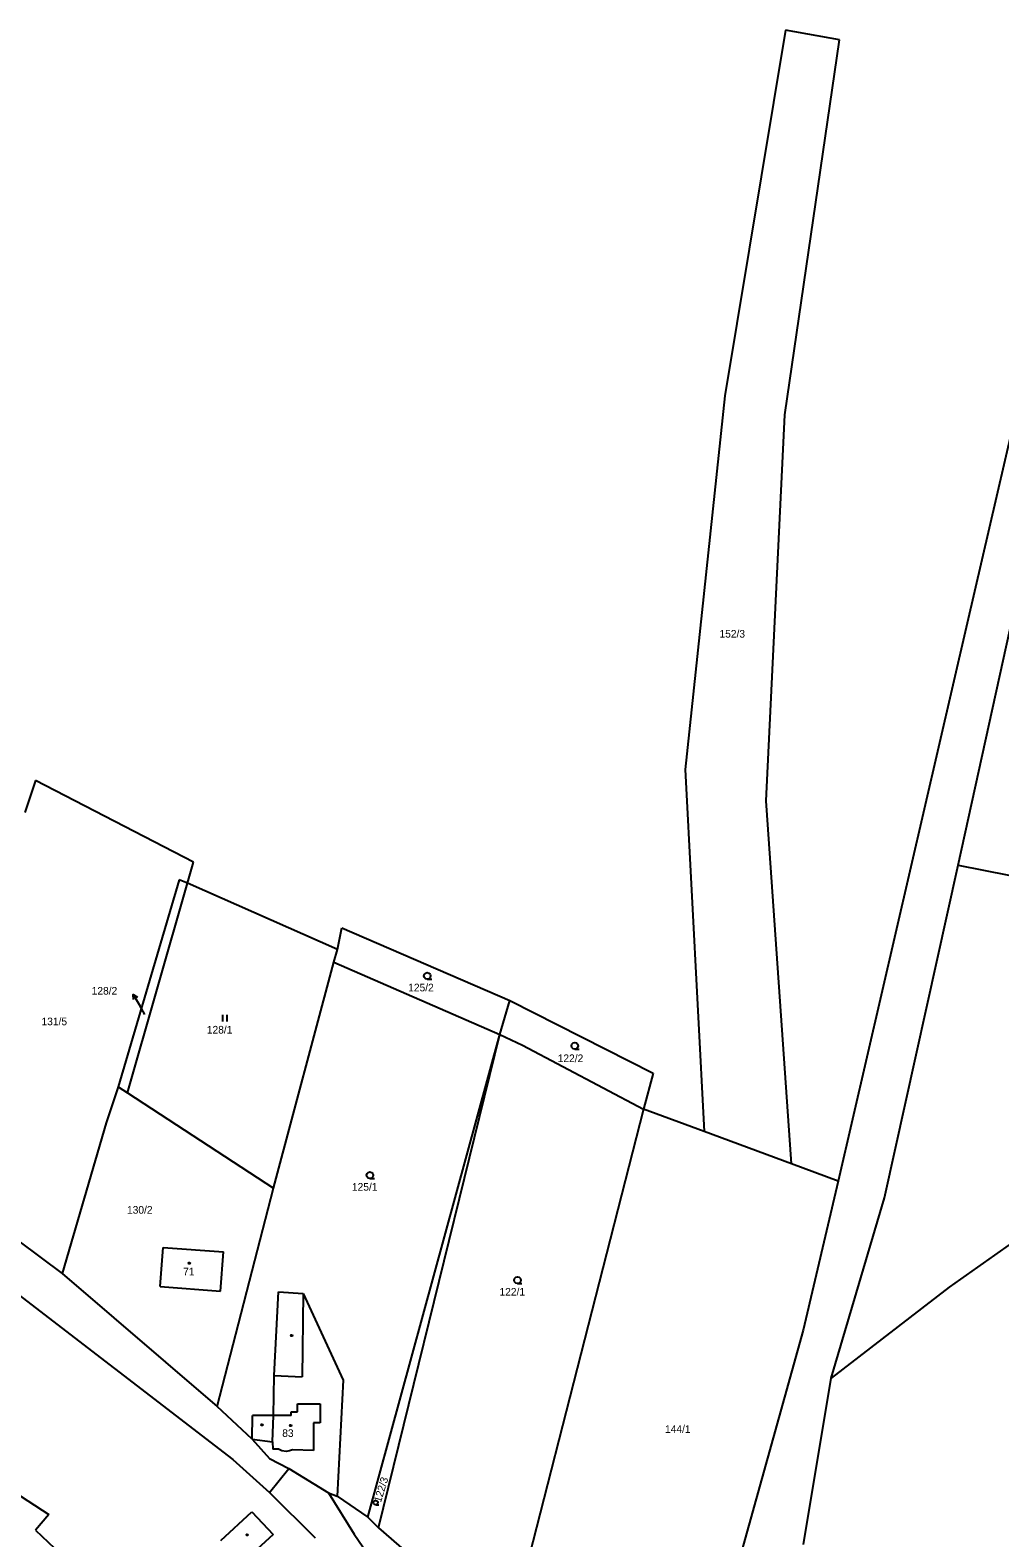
# Model space of a CAD drawing. Extents: x -852001 to -842497, y -1063614 to -1052182.
# Drawn here: x -849198.1 to -848982.2, y -1056094.9 to -1055759.1 of the extents above; entities that cross this region are included whole.
import ezdxf

# ---------------------------------------------------------------- set-up
doc = ezdxf.new("R2010")
doc.units = 0
for name, color, linetype in [('Default', 7, 'Continuous'), ('KN_HRANICE', 7, 'Continuous'), ('KN_KULTURY', 7, 'Continuous'), ('KN_PARCELY', 7, 'Continuous'), ('KN_SLUCKY', 7, 'Continuous')]:
    doc.layers.add(name, color=color, linetype=linetype)

# ---------------------------------------------------------------- blocks, each defined once
blk = doc.blocks.new('304')
at = {"layer": 'Default'}
blk.add_lwpolyline([(0, 0), (-0.38, 0.1), (-0.65, 0.37), (-0.75, 0.74), (-0.65, 1.11), (-0.38, 1.38), (-0.01, 1.48), (0.36, 1.38), (0.63, 1.11), (0.73, 0.73), (0.63, 0.35), (0.36, 0.08), (-0.02, -0.02), (0.98, -0.02)], dxfattribs=at)
blk = doc.blocks.new('306')
at = {"layer": 'Default'}
for p, q in [((-0.5, 1.5), (-0.5, 0)), ((0.5, 0), (0.5, 1.5))]:
    blk.add_line(p, q, dxfattribs=at)
blk = doc.blocks.new('NAHRADNI_SYMBOL')
at = {"layer": 'Default'}
blk.add_lwpolyline([(0.09, 0.15), (0.18, 0), (0.09, -0.15), (-0.09, -0.15), (-0.18, 0), (-0.09, 0.15), (0.09, 0.15)], dxfattribs=at)
blk = doc.blocks.new('10292')
at = {"layer": 'Default'}
blk.add_line((0, 3), (0, 0), dxfattribs=at)
blk.add_lwpolyline([(-0.5, 2), (0, 3), (0.5, 2)], dxfattribs=at)
blk = doc.blocks.new('402')
at = {"layer": 'Default'}
blk.add_lwpolyline([(0.09, 0.15), (0.18, 0), (0.09, -0.15), (-0.09, -0.15), (-0.18, 0), (-0.09, 0.15), (0.09, 0.15)], dxfattribs=at)

msp = doc.modelspace()

# ---------------------------------------------------------------- linework, layer by layer
at = {"layer": 'KN_HRANICE'}
for p, q in [((-849029.93, -1055759.08), (-849043.49, -1055840.5)), ((-849029.93, -1055759.08), (-849043.49, -1055840.5)), ((-849030.09, -1055844.77), (-849017.96, -1055761.26)), ((-849030.09, -1055844.77), (-849017.96, -1055761.26)), ((-849017.96, -1055761.26), (-849029.93, -1055759.08)), ((-849017.96, -1055761.26), (-849029.93, -1055759.08)), ((-848961.1, -1055768.14), (-848989.52, -1055891.14)), ((-848961.1, -1055768.14), (-848989.52, -1055891.14)), ((-848991.55, -1055945.1), (-848965.69, -1055827.32)), ((-848991.55, -1055945.1), (-848965.69, -1055827.32)), ((-849043.49, -1055840.5), (-849052.31, -1055923.74)), ((-849043.49, -1055840.5), (-849052.31, -1055923.74)), ((-849034.22, -1055930.72), (-849030.09, -1055844.77)), ((-849034.22, -1055930.72), (-849030.09, -1055844.77)), ((-848989.52, -1055891.14), (-849018.25, -1056015.46)), ((-848989.52, -1055891.14), (-849018.25, -1056015.46)), ((-849196.89, -1055926.22), (-849199.3, -1055933.32)), ((-849196.89, -1055926.22), (-849199.3, -1055933.32)), ((-849161.73, -1055944.38), (-849196.89, -1055926.22)), ((-849161.73, -1055944.38), (-849196.89, -1055926.22)), ((-849052.31, -1055923.74), (-849048.04, -1056004.44)), ((-849052.31, -1055923.74), (-849048.04, -1056004.44)), ((-849028.6, -1056011.63), (-849034.22, -1055930.72)), ((-849028.6, -1056011.63), (-849034.22, -1055930.72)), ((-849163.09, -1055949.12), (-849161.73, -1055944.38)), ((-849163.09, -1055949.12), (-849161.73, -1055944.38)), ((-849007.95, -1056019.22), (-848991.55, -1055945.1)), ((-849007.95, -1056019.22), (-848991.55, -1055945.1)), ((-848991.55, -1055945.1), (-848890.53, -1055965.15)), ((-848991.55, -1055945.1), (-848890.53, -1055965.15)), ((-849164.94, -1055948.38), (-849178.47, -1055994.44)), ((-849164.94, -1055948.38), (-849178.47, -1055994.44)), ((-849176.45, -1055995.81), (-849163.09, -1055949.12)), ((-849176.45, -1055995.81), (-849163.09, -1055949.12)), ((-849163.09, -1055949.12), (-849164.94, -1055948.38)), ((-849163.09, -1055949.12), (-849164.94, -1055948.38)), ((-849129.67, -1055963.88), (-849163.09, -1055949.12)), ((-849129.67, -1055963.88), (-849163.09, -1055949.12)), ((-849129.67, -1055963.88), (-849128.72, -1055959.05)), ((-849129.67, -1055963.88), (-849128.72, -1055959.05)), ((-849128.72, -1055959.05), (-849091.34, -1055975.23)), ((-849128.72, -1055959.05), (-849091.34, -1055975.23)), ((-849143.94, -1056017.04), (-849130.51, -1055966.69)), ((-849143.94, -1056017.04), (-849130.51, -1055966.69)), ((-849130.51, -1055966.69), (-849129.67, -1055963.88)), ((-849130.51, -1055966.69), (-849129.67, -1055963.88)), ((-849130.51, -1055966.69), (-849093.55, -1055982.83)), ((-849130.51, -1055966.69), (-849093.55, -1055982.83)), ((-849093.55, -1055982.83), (-849091.34, -1055975.23)), ((-849093.55, -1055982.83), (-849091.34, -1055975.23)), ((-849091.34, -1055975.23), (-849059.38, -1055991.45)), ((-849091.34, -1055975.23), (-849059.38, -1055991.45)), ((-849122.9, -1056090.32), (-849093.55, -1055982.83)), ((-849122.9, -1056090.32), (-849093.55, -1055982.83)), ((-849120.52, -1056092.73), (-849093.55, -1055982.83)), ((-849120.52, -1056092.73), (-849093.55, -1055982.83)), ((-849093.55, -1055982.83), (-849088.49, -1055985.16)), ((-849093.55, -1055982.83), (-849088.49, -1055985.16)), ((-849088.49, -1055985.16), (-849061.59, -1055999.43)), ((-849088.49, -1055985.16), (-849061.59, -1055999.43)), ((-849059.38, -1055991.45), (-849061.59, -1055999.43)), ((-849059.38, -1055991.45), (-849061.59, -1055999.43)), ((-849178.47, -1055994.44), (-849181.16, -1056002.47)), ((-849178.47, -1055994.44), (-849181.16, -1056002.47)), ((-849178.47, -1055994.44), (-849176.45, -1055995.81)), ((-849178.47, -1055994.44), (-849176.45, -1055995.81)), ((-849176.45, -1055995.81), (-849143.94, -1056017.04)), ((-849176.45, -1055995.81), (-849143.94, -1056017.04)), ((-849061.59, -1055999.43), (-849087.8, -1056102.18)), ((-849061.59, -1055999.43), (-849087.8, -1056102.18)), ((-849048.04, -1056004.44), (-849061.59, -1055999.43)), ((-849048.04, -1056004.44), (-849061.59, -1055999.43)), ((-849181.16, -1056002.47), (-849190.94, -1056036.05)), ((-849181.16, -1056002.47), (-849190.94, -1056036.05)), ((-849244.77, -1056006.91), (-849153.01, -1056077.46)), ((-849244.77, -1056006.91), (-849153.01, -1056077.46)), ((-849028.6, -1056011.63), (-849048.04, -1056004.44)), ((-849028.6, -1056011.63), (-849048.04, -1056004.44)), ((-849222.2, -1056012.85), (-849190.94, -1056036.05)), ((-849222.2, -1056012.85), (-849190.94, -1056036.05)), ((-849018.25, -1056015.46), (-849028.6, -1056011.63)), ((-849018.25, -1056015.46), (-849028.6, -1056011.63)), ((-849156.44, -1056065.63), (-849143.94, -1056017.04)), ((-849156.44, -1056065.63), (-849143.94, -1056017.04)), ((-849018.25, -1056015.46), (-849026.02, -1056048.69)), ((-849018.25, -1056015.46), (-849026.02, -1056048.69)), ((-849019.75, -1056059.38), (-849007.95, -1056019.22)), ((-849019.75, -1056059.38), (-849007.95, -1056019.22)), ((-848969.95, -1056022.36), (-848993.5, -1056039.08)), ((-848969.95, -1056022.36), (-848993.5, -1056039.08)), ((-849169.18, -1056038.94), (-849168.51, -1056030.22)), ((-849169.18, -1056038.94), (-849168.51, -1056030.22)), ((-849168.51, -1056030.22), (-849155.05, -1056031.25)), ((-849168.51, -1056030.22), (-849155.05, -1056031.25)), ((-849155.72, -1056039.97), (-849155.05, -1056031.25)), ((-849155.72, -1056039.97), (-849155.05, -1056031.25)), ((-849190.94, -1056036.05), (-849156.44, -1056065.63)), ((-849190.94, -1056036.05), (-849156.44, -1056065.63)), ((-849169.18, -1056038.94), (-849155.72, -1056039.97)), ((-849169.18, -1056038.94), (-849155.72, -1056039.97)), ((-849143.77, -1056058.77), (-849142.84, -1056040.13)), ((-849143.77, -1056058.77), (-849142.84, -1056040.13)), ((-849142.84, -1056040.13), (-849137.29, -1056040.5)), ((-849142.84, -1056040.13), (-849137.29, -1056040.5)), ((-849137.29, -1056040.5), (-849128.44, -1056059.8)), ((-849137.29, -1056040.5), (-849128.44, -1056059.8)), ((-848993.5, -1056039.08), (-849019.75, -1056059.38)), ((-848993.5, -1056039.08), (-849019.75, -1056059.38)), ((-849026.02, -1056048.69), (-849040.65, -1056101.15)), ((-849026.02, -1056048.69), (-849040.65, -1056101.15)), ((-849143.92, -1056067.66), (-849143.77, -1056058.77)), ((-849143.92, -1056067.66), (-849143.77, -1056058.77)), ((-849128.44, -1056059.8), (-849129.75, -1056085.67)), ((-849128.44, -1056059.8), (-849129.75, -1056085.67)), ((-849025.96, -1056096.38), (-849019.75, -1056059.38)), ((-849025.96, -1056096.38), (-849019.75, -1056059.38)), ((-849148.67, -1056072.93), (-849156.44, -1056065.63)), ((-849148.67, -1056072.93), (-849156.44, -1056065.63)), ((-849148.67, -1056072.93), (-849148.6, -1056067.65)), ((-849148.67, -1056072.93), (-849148.6, -1056067.65)), ((-849143.92, -1056067.66), (-849148.6, -1056067.65)), ((-849143.92, -1056067.66), (-849148.6, -1056067.65)), ((-849148.67, -1056072.93), (-849144.79, -1056077.26)), ((-849148.67, -1056072.93), (-849144.79, -1056077.26)), ((-849153.01, -1056077.46), (-849144.79, -1056084.84)), ((-849153.01, -1056077.46), (-849144.79, -1056084.84)), ((-849144.79, -1056077.26), (-849140.51, -1056079.49)), ((-849144.79, -1056077.26), (-849140.51, -1056079.49)), ((-849144.79, -1056084.84), (-849140.51, -1056079.49)), ((-849144.79, -1056084.84), (-849140.51, -1056079.49)), ((-849140.51, -1056079.49), (-849131.69, -1056084.88)), ((-849140.51, -1056079.49), (-849131.69, -1056084.88)), ((-849205.06, -1056082.5), (-849193.95, -1056089.69)), ((-849205.06, -1056082.5), (-849193.95, -1056089.69)), ((-849144.79, -1056084.84), (-849134.65, -1056094.95)), ((-849144.79, -1056084.84), (-849134.65, -1056094.95)), ((-849131.69, -1056084.88), (-849129.75, -1056085.67)), ((-849131.69, -1056084.88), (-849125.98, -1056094.1)), ((-849131.69, -1056084.88), (-849129.75, -1056085.67)), ((-849131.69, -1056084.88), (-849125.98, -1056094.1)), ((-849129.75, -1056085.67), (-849122.9, -1056090.32)), ((-849129.75, -1056085.67), (-849122.9, -1056090.32)), ((-849193.95, -1056089.69), (-849196.89, -1056093.18)), ((-849193.95, -1056089.69), (-849196.89, -1056093.18)), ((-849155.67, -1056095.51), (-849148.74, -1056089.13)), ((-849155.67, -1056095.51), (-849148.74, -1056089.13)), ((-849148.74, -1056089.13), (-849144.01, -1056094.18)), ((-849148.74, -1056089.13), (-849144.01, -1056094.18)), ((-849122.9, -1056090.32), (-849120.52, -1056092.73)), ((-849122.9, -1056090.32), (-849120.52, -1056092.73)), ((-849196.89, -1056093.18), (-849186.98, -1056102.56)), ((-849196.89, -1056093.18), (-849186.98, -1056102.56)), ((-849144.01, -1056094.18), (-849151.02, -1056100.61)), ((-849144.01, -1056094.18), (-849151.02, -1056100.61)), ((-849125.98, -1056094.1), (-849108.8, -1056119.1)), ((-849125.98, -1056094.1), (-849108.8, -1056119.1)), ((-849120.52, -1056092.73), (-849112.59, -1056099.57)), ((-849120.52, -1056092.73), (-849112.59, -1056099.57))]:
    msp.add_line(p, q, dxfattribs=at)
at = {"layer": 'KN_PARCELY'}
msp.add_line((-849172.58, -1055978.34), (-849173.64, -1055976.5), dxfattribs=at)
msp.add_line((-849172.58, -1055978.34), (-849173.64, -1055976.5), dxfattribs=at)
at = {"layer": 'KN_SLUCKY'}
for p, q in [((-849137.29, -1056040.5), (-849137.52, -1056059.05)), ((-849137.29, -1056040.5), (-849137.52, -1056059.05)), ((-849143.77, -1056058.77), (-849137.52, -1056059.05)), ((-849143.77, -1056058.77), (-849137.52, -1056059.05)), ((-849144.16, -1056073.51), (-849143.92, -1056067.66)), ((-849144.16, -1056073.51), (-849143.92, -1056067.66)), ((-849140, -1056067.67), (-849143.92, -1056067.66)), ((-849140, -1056067.67), (-849143.92, -1056067.66)), ((-849140, -1056067.67), (-849140, -1056066.85)), ((-849140, -1056066.85), (-849138.57, -1056066.85)), ((-849140, -1056067.67), (-849140, -1056066.85)), ((-849140, -1056066.85), (-849138.57, -1056066.85)), ((-849138.57, -1056066.85), (-849138.56, -1056065.07)), ((-849138.57, -1056066.85), (-849138.56, -1056065.07)), ((-849138.56, -1056065.07), (-849133.56, -1056065.08)), ((-849138.56, -1056065.07), (-849133.56, -1056065.08)), ((-849133.56, -1056065.08), (-849133.57, -1056069.28)), ((-849133.56, -1056065.08), (-849133.57, -1056069.28)), ((-849134.99, -1056069.28), (-849135.03, -1056075.5)), ((-849134.99, -1056069.28), (-849135.03, -1056075.5)), ((-849133.57, -1056069.28), (-849134.99, -1056069.28)), ((-849133.57, -1056069.28), (-849134.99, -1056069.28)), ((-849148.67, -1056072.93), (-849144.16, -1056073.51)), ((-849148.67, -1056072.93), (-849144.16, -1056073.51)), ((-849144.16, -1056073.51), (-849144.09, -1056075.16)), ((-849144.16, -1056073.51), (-849144.09, -1056075.16)), ((-849142.81, -1056075.18), (-849144.09, -1056075.16)), ((-849142.81, -1056075.18), (-849144.09, -1056075.16)), ((-849142.05, -1056075.54), (-849142.81, -1056075.18)), ((-849142.05, -1056075.54), (-849142.81, -1056075.18)), ((-849141.09, -1056075.68), (-849142.05, -1056075.54)), ((-849141.09, -1056075.68), (-849142.05, -1056075.54)), ((-849140.34, -1056075.56), (-849141.09, -1056075.68)), ((-849140.34, -1056075.56), (-849141.09, -1056075.68)), ((-849139.73, -1056075.31), (-849140.34, -1056075.56)), ((-849139.73, -1056075.31), (-849140.34, -1056075.56)), ((-849135.03, -1056075.5), (-849139.73, -1056075.31)), ((-849135.03, -1056075.5), (-849139.73, -1056075.31))]:
    msp.add_line(p, q, dxfattribs=at)

# ---------------------------------------------------------------- block references
at = {"layer": 'KN_KULTURY'}
for name, p in [('304', (-849109.69, -1055970.49)), ('304', (-849109.69, -1055970.49)), ('306', (-849154.76, -1055979.89)), ('306', (-849154.76, -1055979.89)), ('304', (-849076.85, -1055986.06)), ('304', (-849076.85, -1055986.06)), ('304', (-849122.46, -1056014.89)), ('304', (-849122.46, -1056014.89)), ('NAHRADNI_SYMBOL', (-849162.67, -1056033.76)), ('NAHRADNI_SYMBOL', (-849162.67, -1056033.76)), ('304', (-849089.61, -1056038.27)), ('304', (-849089.61, -1056038.27)), ('402', (-849139.87, -1056049.85)), ('402', (-849139.87, -1056049.85)), ('402', (-849146.48, -1056069.76)), ('402', (-849146.48, -1056069.76)), ('402', (-849140.12, -1056069.92)), ('402', (-849140.12, -1056069.92)), ('402', (-849149.8, -1056094.28)), ('402', (-849149.8, -1056094.28))]:
    msp.add_blockref(name, p, dxfattribs=at)
at = {"layer": 'KN_KULTURY', "xscale": 0.67, "yscale": 0.67}
msp.add_blockref('304', (-849121.17, -1056087.57), dxfattribs=at)
msp.add_blockref('304', (-849121.17, -1056087.57), dxfattribs=at)
at = {"layer": 'KN_PARCELY', "rotation": 30.13758}
msp.add_blockref('10292', (-849173.64, -1055976.5), dxfattribs=at)
msp.add_blockref('10292', (-849173.64, -1055976.5), dxfattribs=at)

# ---------------------------------------------------------------- texts
at = {"layer": 'KN_PARCELY'}
for s, height, p in [('152/3', 1.7, (-849044.65, -1055894.39)), ('152/3', 1.7, (-849044.65, -1055894.39)), ('128/2', 1.7, (-849184.4, -1055973.91)), ('128/2', 1.7, (-849184.4, -1055973.91)), ('125/2', 1.7, (-849113.94, -1055973.19)), ('125/2', 1.7, (-849113.94, -1055973.19)), ('131/5', 1.7, (-849195.57, -1055980.74)), ('131/5', 1.7, (-849195.57, -1055980.74)), ('128/2', 0.1, (-849172.83, -1055978.34)), ('128/2', 0.1, (-849172.83, -1055978.34)), ('128/1', 1.7, (-849158.77, -1055982.59)), ('128/1', 1.7, (-849158.77, -1055982.59)), ('122/2', 1.7, (-849080.66, -1055988.95)), ('122/2', 1.7, (-849080.66, -1055988.95)), ('125/1', 1.7, (-849126.47, -1056017.59)), ('125/1', 1.7, (-849126.47, -1056017.59)), ('130/2', 1.7, (-849176.54, -1056022.72)), ('130/2', 1.7, (-849176.54, -1056022.72)), ('71', 1.7, (-849164.05, -1056036.46)), ('71', 1.7, (-849164.05, -1056036.46)), ('122/1', 1.7, (-849093.62, -1056040.97)), ('122/1', 1.7, (-849093.62, -1056040.97)), ('83', 1.7, (-849141.98, -1056072.44)), ('83', 1.7, (-849141.98, -1056072.44)), ('144/1', 1.7, (-849056.77, -1056071.54)), ('144/1', 1.7, (-849056.77, -1056071.54))]:
    msp.add_text(s, height=height, dxfattribs=at).set_placement(p)
msp.add_text('122/3', height=1.7, rotation=72.823, dxfattribs=at).set_placement((-849120.02, -1056087.15))
msp.add_text('122/3', height=1.7, rotation=72.823, dxfattribs=at).set_placement((-849120.02, -1056087.15))

doc.saveas('drawing.dxf')
